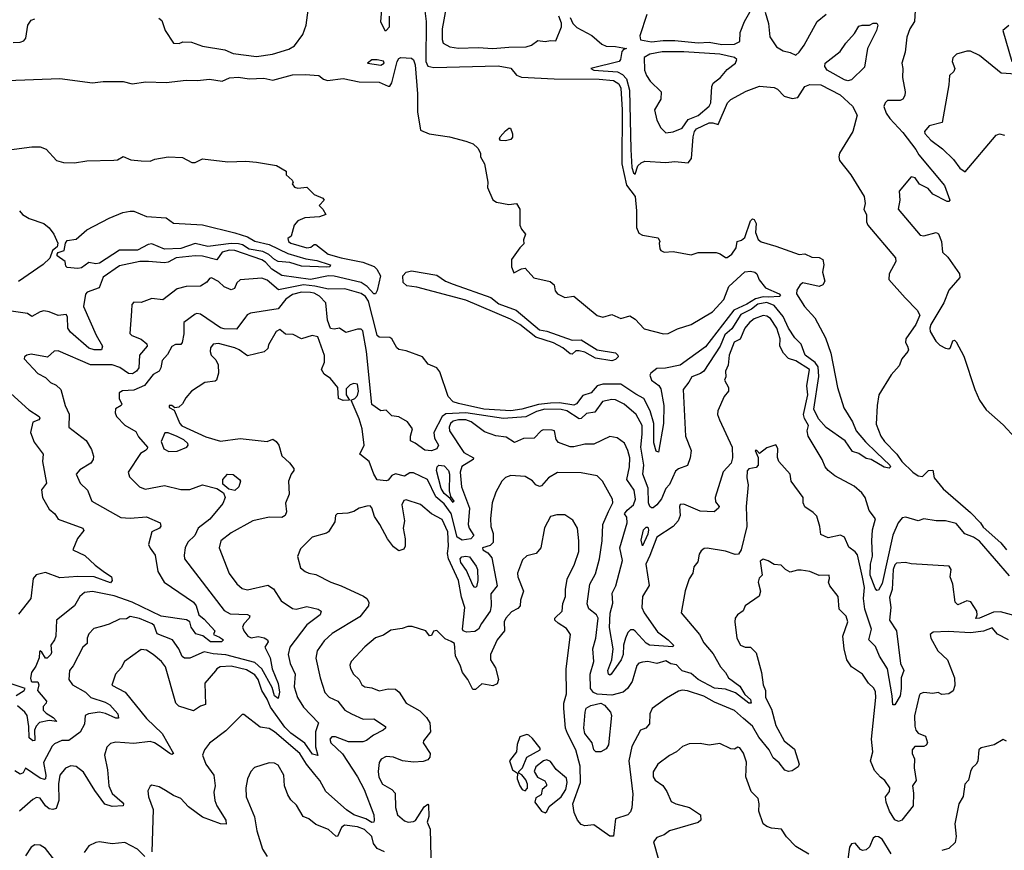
# Model space of a CAD drawing. Extents: x 1552294 to 1694791, y 811929 to 917222.
# Tile 325 of 643: x 1620262 to 1625722, y 872788 to 877395. Entities that reach past the tile are written whole.
import ezdxf

# ---------------------------------------------------------------- set-up
doc = ezdxf.new("R2010")
doc.units = 0

msp = doc.modelspace()

# ---------------------------------------------------------------- linework, layer by layer
at = {"layer": '0CON10XD'}
for points in [[(1622272.3, 877495), (1622262, 877385), (1622286, 877336), (1622295, 877335.8), (1622313.3, 877355), (1622312.3, 877415)], [(1621033.3, 877403.3), (1621050.8, 877390.8), (1621069.3, 877335), (1621115, 877264.3), (1621146.1, 877263.9), (1621167, 877273), (1621215, 877271.2), (1621275, 877248), (1621399.1, 877229.1), (1621445, 877207.8), (1621575, 877190.5), (1621663.6, 877203.6), (1621755, 877231.1), (1621785, 877251.3), (1621832.8, 877312.8), (1621851.2, 877365), (1621861, 877449)], [(1622508.8, 877445), (1622515.1, 877385), (1622514, 877164), (1622525, 877137.3), (1622559, 877131), (1622915, 877138.6), (1622985, 877126.4), (1623017.2, 877087.2), (1623045, 877077), (1623225, 877067.1), (1623475, 877066.2), (1623555, 877057.5), (1623585, 877039.4), (1623595, 877015.4), (1623602.6, 876895), (1623600.6, 876595), (1623627.2, 876477.2), (1623674.7, 876415), (1623682.9, 876335), (1623682.4, 876242.4), (1623695, 876212.2), (1623715, 876200.9), (1623802.5, 876185), (1623812.5, 876165), (1623807.5, 876155), (1623812.5, 876125), (1623817.5, 876115), (1623835, 876106.2), (1623885, 876110), (1623985, 876091.1), (1624025, 876103.8), (1624125, 876104.6), (1624147, 876097), (1624175, 876076.2), (1624185, 876076.2), (1624211.2, 876095), (1624235, 876130), (1624240, 876165), (1624265, 876172), (1624282.6, 876187.4), (1624315, 876280), (1624325, 876290), (1624335, 876287.5), (1624345.6, 876265.6), (1624342.9, 876215), (1624356.1, 876176.1), (1624374.1, 876164.1), (1624455, 876139.7), (1624585, 876092.2), (1624616.1, 876096.1), (1624655, 876078.8), (1624696.1, 876076.1), (1624715.9, 876065.9), (1624722, 876035), (1624714.3, 875994.3), (1624726.7, 875945), (1624716.1, 875923.9), (1624695, 875916.2), (1624605, 875935.8), (1624590, 875925), (1624570.8, 875895), (1624569.2, 875875), (1624613.5, 875805), (1624671.2, 875741.2), (1624731.2, 875631.2), (1624759.8, 875545), (1624797, 875355), (1624832.9, 875242.9), (1624879.7, 875165), (1624900.7, 875115), (1624953.1, 875053.1), (1625014, 874994), (1625087.5, 874925), (1625091.1, 874915), (1625083, 874907), (1625055, 874913.1), (1624983.3, 874955), (1624955, 874961.4), (1624915, 874989.5), (1624881, 875001), (1624838.8, 875058.8), (1624735, 875132.7), (1624691.7, 875181.7), (1624666.4, 875235), (1624693.9, 875416.1), (1624689.9, 875469.9), (1624673.2, 875493.2), (1624617.1, 875535), (1624596.3, 875595), (1624560.1, 875630.1), (1624525.1, 875685), (1624495, 875748.9), (1624445, 875810.7), (1624405.9, 875825.9), (1624355, 875818.3), (1624320.7, 875789.3), (1624260.8, 875759.2), (1624210.9, 875680.9), (1624172.3, 875647.7), (1624146.2, 875583.8), (1624055.3, 875445), (1624038, 875432), (1623989.5, 875415), (1623973.3, 875385), (1623940.4, 875345), (1623954, 875085), (1623984.6, 875005), (1623980, 874965), (1623965, 874922), (1623915, 874904), (1623899.2, 874890.8), (1623865, 874816.7), (1623845, 874794.4), (1623821.5, 874738.5), (1623795.6, 874704.4), (1623775, 874687.8), (1623765, 874688.4), (1623756.1, 874695), (1623748.3, 874715), (1623747.6, 874797.6), (1623716.7, 874875), (1623722.9, 874925), (1623706.5, 875025), (1623712.9, 875097.1)], [(1622627.6, 877465), (1622604.4, 877345), (1622604.8, 877285), (1622611, 877265), (1622647.8, 877245), (1622695, 877238.3), (1622805, 877241.3), (1622885, 877235.9), (1622973.9, 877243.9), (1623070, 877245), (1623100, 877255), (1623135, 877280), (1623175, 877274), (1623205, 877280), (1623235, 877277.5), (1623266, 877355), (1623266.1, 877376.1), (1623252.5, 877415)], [(1623740, 877425), (1623700.3, 877305), (1623703.6, 877283.6), (1623765, 877272.6), (1623829.6, 877280.4), (1623895, 877279.8), (1624023.7, 877266.3), (1624085, 877270.2), (1624155, 877257.2), (1624225, 877259.3), (1624255.5, 877275), (1624257.3, 877325), (1624281.5, 877385), (1624335, 877480)], [(1624395, 877436.7), (1624413.5, 877375), (1624421.2, 877301.2), (1624458.6, 877245), (1624495, 877222.7), (1624534.2, 877214.2), (1624565, 877198.8), (1624585, 877216), (1624611.9, 877255), (1624684.2, 877385), (1624734.4, 877425.6)], [(1625227, 877447), (1625224.4, 877385), (1625197.8, 877345), (1625180.9, 877299.1), (1625171.9, 877215), (1625154.5, 877155), (1625160, 877125), (1625157.1, 877075), (1625172.7, 876995), (1625170.9, 876975), (1625160, 876955), (1625145, 876947.3), (1625075, 876947.5), (1625061.2, 876935), (1625054.5, 876914.5), (1625066.2, 876876.2), (1625086.6, 876846.6), (1625160, 876770), (1625231.9, 876675), (1625247.1, 876645), (1625390.6, 876475), (1625420, 876395), (1625415, 876387.5), (1625405, 876387.5), (1625325, 876427.5), (1625299.3, 876459.3), (1625252.3, 876482.3), (1625228.5, 876518.5), (1625205, 876522.9), (1625138.4, 876445), (1625142.3, 876395), (1625134.1, 876345)], [(1620225, 877269.6), (1620265, 877270.8), (1620285, 877278), (1620296.4, 877293.6), (1620307.7, 877365), (1620325, 877393.6), (1620345, 877400.4)], [(1623315, 877407.5), (1623330, 877375), (1623351.7, 877351.7), (1623435, 877308.6), (1623489.2, 877259.2), (1623515, 877249.4), (1623565, 877247.4), (1623627.5, 877235), (1623610.3, 877229.7), (1623600.8, 877219.2), (1623594.1, 877175), (1623585.8, 877164.2), (1623430, 877125), (1623445.5, 877115.5), (1623576.5, 877106.5), (1623605, 877091.9), (1623626.7, 877066.7), (1623643.7, 877005), (1623650.9, 876675), (1623656.9, 876575), (1623665, 876545.8), (1623675, 876538), (1623689.5, 876585), (1623708.1, 876601.9), (1623729.4, 876610.6), (1623845, 876603), (1623895, 876609.4), (1623968.9, 876601.1), (1623987.9, 876625), (1623997.2, 876745), (1624004.6, 876775.4), (1624015, 876790), (1624085, 876822.5), (1624105, 876824), (1624135.6, 876814.4), (1624186.4, 876933.6), (1624205, 876953.3), (1624290.5, 876999.5), (1624365, 877027.5), (1624445, 877020), (1624465, 877009.4), (1624501.9, 876971.9), (1624545, 876957.5), (1624576.3, 876963.7), (1624615.7, 877024.3), (1624643.5, 877036.5), (1624705, 877034.3), (1624811.5, 876978.5), (1624880.3, 876915), (1624905.3, 876865), (1624881.8, 876775), (1624808.9, 876655), (1624804.2, 876635), (1624808.1, 876615), (1624870.3, 876535), (1624944.8, 876414.8), (1624949.8, 876375), (1624942.9, 876342.9), (1624957.8, 876315), (1624958, 876275), (1624965.7, 876255), (1625119, 876075), (1625120.4, 876055), (1625083.8, 875985), (1625081.4, 875955), (1625171.8, 875851.8), (1625239.5, 875785), (1625253.9, 875756.1), (1625232.1, 875705), (1625175.5, 875625), (1625173.5, 875605), (1625184.4, 875585), (1625191.2, 875565), (1625187.5, 875555), (1625153.3, 875515), (1625138.8, 875475), (1625094.5, 875425.5), (1625026.7, 875315), (1625016.7, 875255), (1625011.7, 875151.7), (1625037.5, 875085), (1625058, 875055), (1625126.7, 874985), (1625153.1, 874945), (1625214.7, 874885), (1625244.7, 874865), (1625268.4, 874861.6), (1625301.4, 874895), (1625326.3, 874896.3), (1625333.3, 874855), (1625383.2, 874793.2), (1625535, 874661.4), (1625590.8, 874605), (1625605, 874580), (1625703.3, 874493.3), (1625735, 874454.4)], [(1624855, 877055.6), (1624835, 877061), (1624740, 877115), (1624727.5, 877135), (1624728.8, 877155), (1624810.9, 877219.1), (1624842.5, 877265), (1624891.3, 877318.7), (1624915, 877359.2), (1624934.5, 877365.5), (1624975, 877364.3), (1624995, 877375.6), (1625015.7, 877375.7), (1625020, 877365), (1625012.5, 877335), (1624962.5, 877235), (1624947.5, 877132.5), (1624875, 877061.3), (1624855, 877055.6)], [(1625746.2, 877363.8), (1625714.6, 877335), (1625764, 877164)], [(1623845, 876767.5), (1623885, 876772.5), (1623935, 876794.4), (1623968.8, 876841.2), (1624025, 876863.7), (1624084.7, 876915), (1624093.8, 876935), (1624100, 877025), (1624107.1, 877042.9), (1624147.7, 877075), (1624185, 877120), (1624232, 877155), (1624239.5, 877175), (1624225.6, 877185), (1624145, 877203.4), (1623945, 877218), (1623825, 877216.3), (1623757.1, 877205), (1623724.5, 877185), (1623726.7, 877115), (1623737.1, 877085), (1623757.5, 877055), (1623820, 876995), (1623817.5, 876955), (1623782.9, 876895), (1623795, 876837.5), (1623816.7, 876795), (1623845, 876767.5)], [(1625785, 877093.3), (1625705, 877098.6), (1625585, 877197.1), (1625535, 877220), (1625515, 877221.4), (1625456.6, 877203.4), (1625436.9, 877183.1), (1625432.8, 877162.8), (1625448.1, 877125), (1625441.4, 877108.6), (1625418.1, 877085), (1625415, 877033.3), (1625377.5, 876825), (1625305, 876807.5), (1625278.8, 876775), (1625280.8, 876765), (1625315, 876727.1), (1625379.5, 876679.5), (1625439.4, 876619.4), (1625475, 876572.5), (1625505, 876551.2), (1625676.7, 876755), (1625695, 876762), (1625722.5, 876755)], [(1620045, 877052.8), (1620485, 877068.8), (1620665, 877044.4), (1620725, 877052.8), (1620835, 877053.4), (1620885, 877039.8), (1620961.4, 877051.4), (1621075, 877047.8), (1621185, 877060.8), (1621247.4, 877057.4), (1621315, 877066.4), (1621385, 877054.6), (1621425, 877072.8), (1621475, 877076.7), (1621535, 877067.5), (1621615, 877070.6), (1621665, 877059.7), (1621775, 877088.9), (1621845, 877092.1), (1621920, 877085), (1621947.5, 877065), (1621968.3, 877058.3), (1622055, 877068.4), (1622145, 877050.2), (1622255, 877049.8), (1622305, 877025.9), (1622315, 877027.1), (1622325.5, 877044.5), (1622355, 877164), (1622365, 877180.8), (1622375, 877186.2), (1622435, 877181.2), (1622445, 877173.3), (1622455.7, 877145.7), (1622468.1, 876985), (1622468.1, 876885), (1622485, 876783.3), (1622531.8, 876761.8), (1622645, 876745.6), (1622735, 876721.2), (1622775.9, 876705.9), (1622803, 876683), (1622817.5, 876655), (1622817.5, 876635), (1622838.8, 876595), (1622857.5, 876495), (1622855.8, 876465), (1622885, 876396.7), (1622905.9, 876384.1), (1622975, 876370), (1623016.4, 876376.4), (1623036.2, 876345), (1623036.2, 876255), (1623043.8, 876233.8), (1623066.2, 876205), (1623056.2, 876175), (1623058, 876152), (1623035, 876130), (1622990, 876065), (1622990, 876025), (1623001.7, 875991.7), (1623045, 876013.3), (1623065, 876016.7), (1623113, 875963), (1623203.1, 875943.1), (1623225.6, 875925), (1623231.3, 875891.3), (1623245, 875874), (1623285, 875854), (1623335, 875861.2), (1623464.3, 875754.3), (1623495, 875746.2), (1623545, 875760.9), (1623595, 875738.1), (1623645, 875752), (1623674.2, 875734.2), (1623725, 875680.8), (1623832.4, 875652.4), (1623858.6, 875655), (1623909.1, 875680.9), (1623985, 875704.4), (1624104, 875775), (1624166.5, 875843.5), (1624195, 875916.2), (1624283.7, 875996.3), (1624315, 876000.4), (1624338, 875995), (1624349.6, 875985), (1624361.9, 875951.9), (1624397.3, 875907.3), (1624472.9, 875875), (1624481.4, 875865), (1624475, 875860.5), (1624415, 875856), (1624385, 875858.8), (1624342.9, 875847.1), (1624295, 875817.4), (1624222.1, 875785), (1624065, 875580.4), (1623925, 875478.2), (1623842.5, 875462.5), (1623795, 875460.5), (1623761.9, 875435), (1623757.1, 875422.9), (1623765, 875395.7), (1623805.6, 875365.6), (1623817.7, 875347.7), (1623834.4, 875255.6), (1623832.8, 875155), (1623805, 874996.7), (1623791.7, 875001.7), (1623778.2, 875048.2), (1623778.1, 875155), (1623758.9, 875225), (1623723.2, 875295), (1623679.1, 875319.1), (1623595, 875373.8), (1623496.2, 875373.8), (1623465, 875364.7), (1623431.6, 875325), (1623385, 875310.3), (1623350, 875265), (1623335, 875257.8), (1623255, 875269.7), (1623205, 875268.9), (1623139, 875261), (1623046.9, 875235), (1622985.2, 875225.2), (1622836, 875235), (1622695.9, 875265.9), (1622665, 875275.8), (1622638.8, 875305), (1622592.2, 875442.2), (1622575, 875464.2), (1622527.5, 875485), (1622495, 875526.2), (1622405, 875559.5), (1622365, 875565.6), (1622353.3, 875575), (1622325, 875626), (1622315, 875632), (1622255, 875634), (1622245, 875643.8), (1622241.1, 875661.1), (1622195.6, 875835), (1622180.1, 875860.1), (1622155, 875877.3), (1622065, 875902.6), (1621975, 875900.8), (1621897.7, 875917.7), (1621835, 875923.8), (1621697.6, 875897.6), (1621635, 875951.3), (1621605, 875961.5), (1621485, 875952), (1621465.3, 875935), (1621453.5, 875905), (1621435, 875897.5), (1621395, 875914.1), (1621365, 875943.6), (1621325, 875964), (1621315, 875960), (1621300.3, 875939.7), (1621265, 875918.1), (1621185, 875916), (1621135, 875903.1), (1621055, 875842.2), (1620995, 875849.4), (1620935, 875826.9), (1620895, 875828), (1620884.3, 875815), (1620881.2, 875778.8), (1620872.5, 875655), (1620883.9, 875643.9), (1620935, 875623.1), (1620966.5, 875596.5), (1620968.9, 875585), (1620926.8, 875535), (1620922.9, 875465), (1620908.9, 875445), (1620888.2, 875431.8), (1620865, 875432.5), (1620816.8, 875466.8), (1620775, 875481.4), (1620655, 875480.5), (1620475, 875558.9), (1620453.3, 875556.7), (1620415.7, 875524.3), (1620325, 875539.6), (1620301.2, 875535), (1620289.2, 875525), (1620287.5, 875515), (1620363.1, 875433.1), (1620405, 875411.3), (1620432.6, 875382.6), (1620465, 875368.2), (1620490.6, 875345), (1620513.8, 875255), (1620536.6, 875206.6), (1620535.3, 875135), (1620630.4, 875060.4), (1620660.5, 875010.5), (1620670.8, 874975), (1620669.4, 874955), (1620656.5, 874935), (1620595, 874897.8), (1620574.8, 874875), (1620596.5, 874825), (1620638.1, 874785), (1620662.2, 874725), (1620823.5, 874633.5), (1620875, 874629.7), (1620965, 874636.9), (1621041.5, 874605), (1621045.3, 874585.3), (1621037.3, 874575), (1620995.4, 874554.6), (1620976.9, 874485), (1620985, 874463.8), (1621014, 874425), (1621027.5, 874335), (1621063.8, 874275), (1621226.1, 874165), (1621240.6, 874145), (1621254.6, 874094.6), (1621285, 874070.5), (1621343.3, 874005), (1621336.7, 873985), (1621369.7, 873970.3), (1621392.5, 873955), (1621381.2, 873945), (1621319.4, 873945), (1621276.8, 873976.8), (1621238.8, 873988.8), (1621213.5, 874025), (1621204.5, 874054.5), (1621186.2, 874066.2), (1621046.6, 874086.6), (1620885, 874164.3), (1620785, 874199.2), (1620666.2, 874223.8), (1620621.8, 874218.2), (1620594.5, 874195.5), (1620565.6, 874145), (1620465.8, 874064.2), (1620461.4, 873975), (1620455.8, 873955), (1620434.2, 873925), (1620438, 873885), (1620433.8, 873875), (1620415, 873853.3), (1620405, 873853.3), (1620385, 873886.2), (1620375, 873893.8), (1620371.3, 873888.7), (1620370.5, 873855), (1620350.6, 873809.4), (1620327.3, 873775), (1620322.4, 873742.4), (1620325, 873726.7), (1620331.7, 873721.7), (1620363.3, 873723.3), (1620368.8, 873705), (1620361.2, 873675), (1620380.1, 873650.1), (1620410.8, 873615), (1620409.2, 873605), (1620391.5, 873585), (1620392.2, 873565), (1620408, 873548), (1620447.7, 873525), (1620467.6, 873502.4), (1620425, 873507.7), (1620372.4, 873497.6), (1620352.7, 873477.3), (1620344.7, 873455), (1620345, 873396.7), (1620335, 873395.7), (1620315, 873412), (1620313, 873475), (1620302.9, 873535), (1620291.1, 873555), (1620250.2, 873590.2)], [(1622265, 877142.9), (1622282.5, 877155), (1622278.8, 877165), (1622245, 877172.5), (1622215, 877173.3), (1622190, 877155), (1622265, 877142.9)], [(1622955, 876723.1), (1622928, 876725), (1622922.9, 876735), (1622926.5, 876745), (1622955, 876778.6), (1622975, 876793.8), (1622983.3, 876793.3), (1622995, 876762.5), (1622995, 876743.8), (1622985, 876730.5), (1622955, 876723.1)], [(1620175, 876670), (1620329.3, 876690.7), (1620375, 876690.8), (1620407.8, 876677.8), (1620466.7, 876615), (1620505, 876602.9), (1620565, 876601.6), (1620635, 876612.5), (1620784.6, 876615.4), (1620805, 876618.6), (1620835, 876636.2), (1620878, 876618), (1620935, 876612.5), (1620985, 876610.8), (1621011.7, 876621.7), (1621085, 876633.8), (1621165, 876631.2), (1621216.1, 876603.9), (1621235, 876603.8), (1621275, 876624), (1621416.1, 876606.1), (1621515, 876610.8), (1621575, 876606), (1621685.9, 876585.9), (1621740, 876555), (1621740, 876535), (1621772.5, 876505), (1621777.5, 876495), (1621773.3, 876485), (1621785, 876466.7), (1621805, 876460), (1621855, 876466.2), (1621895, 876425.8), (1621942.5, 876405), (1621950, 876395), (1621922.5, 876365), (1621942.5, 876345), (1621960, 876315), (1621925, 876301.2), (1621843.9, 876296.1), (1621805, 876278.8), (1621784.2, 876255), (1621767.5, 876195), (1621748.3, 876181.7), (1621752.2, 876165), (1621765.8, 876155), (1621855, 876130.8), (1621875.8, 876134.2), (1621895, 876149.2), (1621905, 876147.5), (1621972.5, 876095), (1622045, 876073.7), (1622165, 876049.8), (1622227.2, 876027.2), (1622242.3, 876012.3), (1622263, 875975), (1622245, 875893.1), (1622235, 875874.1), (1622225, 875874.8), (1622188.3, 875915), (1622155, 875936.9), (1622005, 875972.6), (1621973.8, 875975), (1621875, 875955.1), (1621715, 875976.4), (1621660.8, 876010.8), (1621625, 876050.5), (1621605, 876063.5), (1621455, 876115.8), (1621425, 876116.2), (1621384.8, 876105), (1621355, 876064), (1621275, 876083.2), (1621235, 876085.5), (1621129.2, 876075), (1621085, 876051.2), (1621065, 876046.9), (1620976.3, 876053.7), (1620927.5, 876055), (1620815, 876030.4), (1620725, 875967.9), (1620702.4, 875907.6), (1620636.9, 875883.1), (1620626.8, 875873.2), (1620616.2, 875805), (1620685.3, 875645), (1620721.9, 875585), (1620716.2, 875565), (1620675, 875563.8), (1620645, 875574.1), (1620542.7, 875662.7), (1620529.1, 875685), (1620527.6, 875747.6), (1620519.7, 875759.7), (1620475, 875754.3), (1620425, 875775.6), (1620395, 875780.8), (1620375, 875775.7), (1620328.8, 875748.8), (1620305, 875765.6), (1620215, 875779.2)], [(1625134.1, 876345), (1625255, 876200.4), (1625275, 876196.1), (1625344.3, 876214.3), (1625357.3, 876207.3), (1625374, 876165), (1625380, 876105), (1625407.9, 876077.9), (1625473.8, 875985), (1625475.4, 875965), (1625414.8, 875895.2), (1625386.1, 875825), (1625314, 875705), (1625308.1, 875685), (1625311.4, 875665), (1625341.7, 875611.7), (1625365, 875589.2), (1625395, 875572.5), (1625415, 875570), (1625423.2, 875576.8), (1625436.7, 875613.3), (1625445, 875617.5), (1625455, 875608.8), (1625498.1, 875528.1), (1625557.8, 875345), (1625584.4, 875284.4), (1625621.2, 875231.2), (1625715, 875148.5), (1625783.3, 875075)], [(1620260, 876335), (1620277.5, 876315), (1620315, 876292.5), (1620395.7, 876265.7), (1620425, 876241.2), (1620450.8, 876205), (1620474, 876155), (1620470, 876135), (1620444.6, 876115.4), (1620428.1, 876071.9), (1620392.2, 876037.8), (1620255, 875942.6)], [(1620585, 876014.4), (1620525, 876021.2), (1620518.3, 876028.3), (1620513.8, 876055), (1620470.5, 876085), (1620468.9, 876095), (1620475.4, 876104.6), (1620508.8, 876115), (1620516.2, 876155), (1620525, 876170), (1620575, 876177.5), (1620635, 876229.1), (1620757.5, 876295), (1620833.3, 876325), (1620875, 876333.8), (1620895, 876332.5), (1620965, 876303.8), (1621075, 876295.5), (1621115, 876267.5), (1621275, 876257.2), (1621455, 876212.7), (1621525, 876191.2), (1621566, 876166), (1621645, 876148.1), (1621748.5, 876098.5), (1621849.4, 876069.4), (1621909.8, 876059.8), (1621978.3, 876038.3), (1621985.6, 876035), (1621982, 876025), (1621965, 876022.4), (1621825, 876027.5), (1621759.2, 876049.2), (1621695, 876054.7), (1621675, 876064.7), (1621643.6, 876093.6), (1621609.3, 876109.3), (1621535, 876122.1), (1621496.7, 876146.7), (1621475, 876151.6), (1621435, 876153.5), (1621305, 876137.5), (1621235, 876154.1), (1621155, 876126.9), (1621065, 876123), (1620995, 876152.3), (1620975, 876148.1), (1620915, 876116.1), (1620815, 876116.1), (1620705, 876045.2), (1620685, 876041.7), (1620645, 876047.8), (1620605, 876019.4), (1620585, 876014.4)], [(1623545, 875503.8), (1623455, 875517.3), (1623395, 875551.4), (1623365, 875559.2), (1623345, 875558.5), (1623325, 875540), (1623315, 875542.2), (1623274.4, 875574.4), (1623222.7, 875602.7), (1623124, 875635), (1623035, 875704.1), (1622982.7, 875735), (1622735, 875838.8), (1622465, 875911.4), (1622408.3, 875918.3), (1622388.3, 875938.3), (1622386.3, 875975), (1622404.7, 875995.3), (1622435, 876003.1), (1622575, 875978.3), (1622623.6, 875945), (1622665, 875928.5), (1622875, 875854.2), (1622919.6, 875819.6), (1623014.6, 875784.6), (1623145, 875675.2), (1623185, 875668.5), (1623325, 875617.7), (1623375, 875619.2), (1623465, 875563.8), (1623565, 875547.4), (1623579.6, 875535), (1623580.6, 875525), (1623565, 875510.3), (1623545, 875503.8)], [(1623712.9, 875097.1), (1623714.2, 875145), (1623679.6, 875205), (1623613.6, 875263.6), (1623566.4, 875286.4), (1623545, 875288), (1623493, 875277), (1623450.9, 875219.1), (1623405, 875210.8), (1623375, 875182.9), (1623365, 875180.9), (1623296.8, 875225), (1623265, 875233.1), (1623173.5, 875235), (1623128.6, 875221.4), (1623068, 875192), (1622945, 875182.7), (1622735, 875215.5), (1622625, 875210), (1622605.1, 875194.9), (1622558.1, 875105), (1622561.6, 875075), (1622583.8, 875035), (1622574.5, 875015), (1622546.2, 875003.8), (1622507.7, 875007.7), (1622455, 875045.6), (1622428.7, 875058.7), (1622428.7, 875085), (1622440, 875125), (1622412.7, 875165), (1622365, 875192.3), (1622325, 875197.8), (1622295, 875228.8), (1622265, 875226.2), (1622215, 875261.2), (1622184.8, 875555), (1622165, 875668.8), (1622155, 875678), (1622135, 875678.8), (1622070.3, 875660.3), (1622035, 875684), (1622005, 875679.4), (1621985, 875683.1), (1621968.4, 875728.4), (1621959.2, 875825), (1621925, 875862.3), (1621895, 875878.4), (1621875, 875881.3), (1621825, 875883.3), (1621775, 875871.4), (1621737.3, 875845), (1621695, 875790.8), (1621542.4, 875767.6), (1621522.6, 875757.4), (1621509.8, 875740.2), (1621465, 875678.6), (1621395, 875680.9), (1621375, 875685.8), (1621265, 875762), (1621245, 875765.7), (1621235, 875761.2), (1621172, 875715), (1621173, 875653), (1621162.5, 875605), (1621155, 875594), (1621125, 875594.4), (1621105, 875582.5), (1621082.1, 875537.9), (1621052.5, 875505), (1621045.3, 875465), (1621035, 875446.4), (1621002.8, 875427.2), (1620953.4, 875366.6), (1620895, 875340.3), (1620832.7, 875337.3), (1620814.4, 875325.6), (1620813.5, 875295), (1620827.6, 875262.4), (1620825.5, 875254.5), (1620793.6, 875236.4), (1620791.8, 875215), (1620798.3, 875195), (1620845, 875146.7), (1620905, 875111.5), (1620920.9, 875080.9), (1620970, 875025), (1620969.2, 875015), (1620959.2, 875005), (1620931.7, 874988.3), (1620863.6, 874885), (1620870.5, 874860.5), (1620905, 874824.3), (1620925.8, 874805), (1620958.1, 874791.9), (1621065, 874812.1), (1621155, 874788.9), (1621205, 874788.5), (1621275, 874814.6), (1621355, 874795.6), (1621391.7, 874771.7), (1621401.1, 874745), (1621388.2, 874711.8), (1621315.7, 874624.3), (1621252.5, 874575), (1621233.1, 874535), (1621193.4, 874496.6), (1621179.7, 874465), (1621173.6, 874425), (1621176.7, 874405), (1621395, 874117.8), (1621429.3, 874099.3), (1621525.3, 874095.3), (1621538.3, 874088.3), (1621534.4, 874075), (1621505.6, 874045), (1621497.1, 874025), (1621504.4, 874005), (1621526.9, 873975), (1621545, 873967.3), (1621585, 873974.8), (1621616.9, 873966.9), (1621636.5, 873955), (1621640, 873945), (1621620.7, 873915), (1621650.4, 873855), (1621661.8, 873795), (1621695, 873713.3), (1621702, 873665), (1621695, 873630), (1621675, 873644.6), (1621661.7, 873691.7), (1621604.8, 873794.8), (1621565, 873829.1), (1621405, 873872.3), (1621335, 873877), (1621285, 873888.3), (1621205, 873853.1), (1621175, 873853.5), (1621163.4, 873863.4), (1621145, 873905.5), (1621110, 873955), (1621025, 873988.2), (1621007.2, 874035), (1620997.4, 874045), (1620925.9, 874074.1), (1620875, 874084.2), (1620855, 874072), (1620815, 874070.6), (1620757.8, 874042.2), (1620715, 874028.9), (1620672.4, 874017.6), (1620645, 873989.5), (1620635.5, 873965), (1620635.5, 873934.5), (1620612.7, 873915), (1620558.6, 873811.4), (1620538.5, 873785), (1620533.5, 873735), (1620554.4, 873705), (1620626, 873665), (1620656.5, 873636.5), (1620735, 873609.7), (1620760.9, 873595), (1620805.5, 873545), (1620809.4, 873520.6), (1620795, 873520.5), (1620737, 873547), (1620705, 873553.5), (1620643.8, 873545), (1620624.1, 873535.9), (1620621.7, 873488.3), (1620597.1, 873442.9), (1620535, 873398), (1620495, 873396.7), (1620455, 873378.9), (1620441.1, 873365), (1620394.7, 873275), (1620406.7, 873205), (1620405.5, 873184.5), (1620399.5, 873180.5), (1620375, 873189), (1620295, 873243.3), (1620281.7, 873218.3), (1620265, 873211.1), (1620235, 873228.9)], [(1625751, 874311), (1625585, 874502.9), (1625550.5, 874525), (1625503.9, 874543.9), (1625455, 874600), (1625395, 874615.4), (1625345, 874614.7), (1625275, 874626.9), (1625244.4, 874615.6), (1625176.7, 874636.7), (1625155, 874632.4), (1625133.1, 874605), (1625104, 874536), (1625045, 874268.1), (1625025, 874230.8), (1625015, 874229.1), (1625005, 874242.5), (1624978.9, 874315), (1624979.1, 874375), (1624990.9, 874419.1), (1624986.7, 874505), (1624990.5, 874565), (1625007.5, 874627.5), (1624972.9, 874672.9), (1624949.8, 874745), (1624931, 874771), (1624888.8, 874808.8), (1624781.8, 874865), (1624745.4, 874895), (1624728.9, 874915), (1624712.2, 874955), (1624634.6, 875085), (1624628.6, 875115), (1624635.4, 875145), (1624613.4, 875183.4), (1624608.6, 875205), (1624631.8, 875315), (1624627.3, 875365), (1624642, 875455), (1624565, 875502.2), (1624526, 875516), (1624498, 875545), (1624477.5, 875585), (1624478.2, 875625), (1624459.8, 875685), (1624425, 875737.6), (1624405, 875751.2), (1624385, 875754.2), (1624335, 875735.2)], [(1624335, 875735.2), (1624308.6, 875715), (1624283.9, 875685), (1624257.5, 875622.5), (1624223.6, 875606.4), (1624196.2, 875535), (1624191.2, 875478.8), (1624176.7, 875445), (1624177.5, 875415), (1624170.8, 875395), (1624192.5, 875355), (1624192.5, 875335), (1624168, 875305), (1624132.7, 875225), (1624132.3, 875205), (1624142.3, 875175), (1624212.5, 875025), (1624215.5, 874964.5), (1624206.7, 874935), (1624162.4, 874887.6), (1624118, 874745), (1624120.5, 874720.5), (1624140, 874695), (1624136.7, 874685), (1624113.6, 874666.4), (1624035, 874670), (1623945, 874707.3), (1623925, 874706.4), (1623920, 874695), (1623923.7, 874645), (1623914.2, 874615), (1623885, 874584), (1623795, 874524.6), (1623756.8, 874423.2), (1623734.5, 874375), (1623752.4, 874257.6), (1623716.1, 874195), (1623711.6, 874135), (1623724.5, 874104.5), (1623799.2, 873999.2), (1623858.6, 873955), (1623887.5, 873925), (1623884, 873916), (1623755, 873925.7), (1623735, 873936.3), (1623675, 874003.8), (1623665, 874011.5), (1623648.9, 874011.1), (1623635, 873995.6), (1623621.9, 873965), (1623611.1, 873925), (1623607.6, 873875), (1623596.7, 873845), (1623542.5, 873765), (1623535, 873760), (1623527.5, 873765), (1623524.2, 873785), (1623545.5, 873845), (1623552.1, 873905), (1623533.3, 874023.3), (1623537.1, 874102.9), (1623550.7, 874159.3), (1623547.5, 874215), (1623567.4, 874255), (1623604, 874395), (1623590, 874465), (1623630.7, 874605), (1623628.6, 874635), (1623616.5, 874655), (1623630, 874675), (1623665.7, 874705), (1623677.5, 874735), (1623668.6, 874785), (1623629.1, 874845), (1623642.9, 874915), (1623645.2, 874964.8), (1623635, 875005.7), (1623615, 875045.6), (1623575, 875075.6), (1623535, 875082.9), (1623445, 875041.1), (1623395, 875040.9), (1623335, 875025.4), (1623315, 875025.9), (1623249.6, 875049.6), (1623237.6, 875067.6), (1623227.1, 875115), (1623215, 875119.2), (1623165, 875120.6), (1623152.9, 875115), (1623115.4, 875074.6), (1623055, 875072.2), (1623005, 875050.8), (1622958.8, 875078.8), (1622902.4, 875087.6), (1622840.1, 875110.1), (1622765, 875164.7), (1622735, 875175.7), (1622695.5, 875175.5), (1622665, 875167.6), (1622650, 875155), (1622642.7, 875135), (1622644.6, 875115), (1622724.5, 874995), (1622777.5, 874965), (1622775.8, 874955), (1622713.8, 874916.2), (1622705.4, 874885), (1622712.1, 874805), (1622756.8, 874685), (1622749.1, 874595), (1622755, 874574.7), (1622780, 874535), (1622763.5, 874515), (1622715, 874509), (1622687, 874525), (1622655, 874656.4), (1622615, 874709.5), (1622569.6, 874749.6), (1622523.1, 874845), (1622445, 874882.7), (1622425, 874881.2), (1622395, 874863.8), (1622345, 874876.2), (1622325, 874867.5), (1622305, 874842), (1622295, 874838), (1622245, 874842.5), (1622225, 874874.2), (1622199.1, 874945), (1622148.1, 874985), (1622171.6, 875035), (1622160.5, 875125), (1622145, 875181.5), (1622100, 875285), (1622121.2, 875295), (1622135, 875311.2), (1622140, 875335), (1622135, 875373.3), (1622115, 875377.5), (1622095, 875370), (1622072.1, 875347.9), (1622072, 875315), (1622090, 875285), (1622055, 875282.5), (1622029.4, 875295), (1622025.7, 875355), (1621986, 875405), (1621949.7, 875429.7), (1621935.3, 875455), (1621951.9, 875495), (1621952.5, 875532.5), (1621915, 875636.9), (1621884.3, 875644.3), (1621825, 875625.7), (1621778.3, 875648.3), (1621735, 875650.5), (1621705, 875676), (1621685, 875665.4), (1621641.8, 875591.8), (1621637.7, 875572.3), (1621617.1, 875552.9), (1621525, 875530), (1621479.6, 875565), (1621455, 875576.1), (1621365, 875599.1), (1621334, 875596), (1621319.4, 875575), (1621317.5, 875555), (1621324.5, 875535), (1621349, 875509), (1621361.6, 875481.6), (1621364.2, 875435), (1621353.7, 875396.3), (1621345, 875389.5), (1621287.7, 875382.3), (1621214.7, 875335.3), (1621182.8, 875297.2), (1621165, 875264), (1621145, 875246), (1621122.5, 875242.5), (1621105.8, 875255.8), (1621095, 875256.2), (1621090, 875255), (1621090, 875245), (1621118.8, 875228.8), (1621150.2, 875155), (1621161.9, 875141.9), (1621295, 875081.5), (1621375, 875057.7), (1621485, 875071.5), (1621634.5, 875055.5), (1621665, 875069.2), (1621685, 875055.6), (1621698.5, 875035), (1621715, 874976), (1621757.8, 874937.8), (1621782.3, 874905), (1621782.5, 874895), (1621767.8, 874875), (1621752.5, 874835), (1621756.7, 874763.3), (1621736.6, 874713.4), (1621742.2, 874665), (1621734.6, 874645.4), (1621715, 874634.7), (1621645, 874635.4), (1621555, 874615.7), (1621435, 874549.2), (1621376.9, 874505), (1621367.8, 874465), (1621423.4, 874323.4), (1621465.4, 874265.4), (1621495, 874240), (1621525, 874232.5), (1621637.8, 874257.8), (1621668.9, 874238.9), (1621712.2, 874172.2), (1621775, 874129.2), (1621795, 874125.7), (1621855, 874141.1), (1621917.5, 874125), (1621933.3, 874115), (1621927.5, 874095), (1621855, 874039.1), (1621760.4, 873915), (1621750, 873875), (1621761.8, 873825), (1621790, 873765), (1621783.2, 873695), (1621801.9, 873635), (1621835, 873581.5), (1621918.2, 873495), (1621901.6, 873445), (1621902.3, 873362.3), (1621915.7, 873314.3), (1621885, 873321.2), (1621842.4, 873382.4), (1621765, 873437.4), (1621731.9, 873471.9), (1621652.9, 873582.9), (1621635, 873626.7), (1621604.1, 873675), (1621584.8, 873735), (1621565, 873761.6), (1621518.9, 873788.9), (1621435, 873809), (1621374.2, 873805), (1621355, 873795.3), (1621347.3, 873782.7), (1621288.3, 873715), (1621293, 873597), (1621265, 873587.1), (1621225, 873561.4), (1621145, 873588), (1621127.5, 873605), (1621070, 873805), (1621048.8, 873835), (1621002.9, 873875), (1620965, 873898.3), (1620935, 873901.3), (1620843.8, 873835), (1620825, 873799.3), (1620793.8, 873765), (1620773.1, 873703.1), (1620846.8, 873665), (1620965, 873518.8), (1621052.4, 873435), (1621115.6, 873324.4), (1621105, 873319.2), (1621095, 873324.4), (1621035, 873368), (1621009.4, 873385), (1620985, 873391.2), (1620895, 873381.3), (1620795, 873388.2), (1620765, 873380.4), (1620745, 873360), (1620732.1, 873315), (1620748.2, 873235), (1620755.3, 873145), (1620775, 873102.7), (1620830.4, 873055), (1620836.9, 873045), (1620835, 873034.5), (1620775, 873031.3), (1620734.8, 873044.8), (1620679, 873119), (1620615, 873221.3), (1620575, 873252.8), (1620545, 873257.3), (1620515, 873243.5), (1620485, 873204), (1620477.3, 873157.3), (1620479.8, 873065), (1620465, 873020), (1620445, 873013.5), (1620425, 873018.4), (1620404.4, 873034.4), (1620375, 873076.7), (1620355, 873080.9), (1620335, 873070), (1620261.2, 873005)], [(1620212.6, 875322.6), (1620312.2, 875232.2), (1620369.7, 875195), (1620373.8, 875185), (1620368.6, 875175), (1620335, 875162), (1620322.5, 875105), (1620342.1, 875052.1), (1620392, 874985), (1620388.1, 874945), (1620410, 874825), (1620383.1, 874786.9), (1620388.1, 874745), (1620425, 874680.9), (1620456.4, 874655), (1620475, 874624.5), (1620611.2, 874575), (1620617.5, 874562.5), (1620583, 874517), (1620556.7, 874455), (1620624, 874424), (1620680.3, 874370.3), (1620725, 874337.3), (1620770.8, 874305), (1620774.3, 874285), (1620765, 874272.2), (1620675, 874305.8), (1620585, 874307.7), (1620485, 874299.8), (1620405, 874328.2), (1620353.3, 874316.7), (1620335.8, 874295), (1620324.2, 874185), (1620255, 874097.5)], [(1621089.7, 874999.7), (1621135, 875001.6), (1621188.6, 875025), (1621196.5, 875035), (1621194.5, 875045), (1621172.9, 875065), (1621135, 875084.2), (1621085, 875104.6), (1621066.6, 875103.4), (1621045.7, 875055), (1621060.6, 875015), (1621089.7, 874999.7)], [(1625815, 874079.8), (1625701.5, 874111.5), (1625661.5, 874108.5), (1625585, 874076.2), (1625563.8, 874073.8), (1625571.2, 874095), (1625570, 874115), (1625536.8, 874166.8), (1625515, 874172.5), (1625465, 874150), (1625450, 874165), (1625435.9, 874264.1), (1625421.2, 874305), (1625427.5, 874345), (1625416.7, 874365), (1625205, 874376.9), (1625174.2, 874384.2), (1625125, 874380.6), (1625115, 874370.8), (1625105.5, 874345), (1625100, 874235), (1625085, 874190), (1625092.1, 874135), (1625086.2, 874065), (1625123.4, 874005), (1625147.1, 873825), (1625164.7, 873785), (1625149.5, 873745), (1625150.4, 873685), (1625143.6, 873645), (1625115, 873594.3), (1625102.9, 873595), (1625100.3, 873645), (1625074.3, 873795), (1625029.4, 873865), (1625008.1, 873918.1), (1624971.5, 873955), (1624986.2, 874015), (1624949.4, 874125), (1624940.2, 874185), (1624945.8, 874245), (1624935, 874302.9), (1624907, 874427), (1624895, 874444.3), (1624860.2, 874470.2), (1624835, 874525.6), (1624813.8, 874536.2), (1624745, 874521.2), (1624705, 874540), (1624699.2, 874585), (1624681.9, 874641.9), (1624662.2, 874662.2), (1624615, 874692.9), (1624607.1, 874715), (1624606.5, 874745), (1624539.4, 874835), (1624533.8, 874875), (1624472.5, 874945), (1624463.9, 874966.1), (1624466.4, 875016.4), (1624455, 875037.5), (1624405, 875020), (1624365, 874990), (1624350, 875005), (1624340, 875005), (1624356.1, 874966.1), (1624357.1, 874925), (1624345, 874911.4), (1624305, 874904.2), (1624296.6, 874893.4), (1624294.1, 874855), (1624301.5, 874815), (1624290.3, 874695), (1624293.3, 874585), (1624263.6, 874455), (1624248.8, 874431.2), (1624229.2, 874429.2), (1624175, 874446.6), (1624075, 874464.5), (1624058.2, 874461.8), (1624041.1, 874448.9), (1624029.7, 874430.3), (1624021.7, 874388.3), (1623999.5, 874360.5), (1623994.6, 874325), (1623975.3, 874294.7), (1623952.7, 874227.3), (1623930.6, 874105), (1624030.8, 873985), (1624055, 873938.6), (1624108, 873878), (1624147.5, 873805), (1624175.5, 873775), (1624192, 873745), (1624255, 873697.8), (1624282.8, 873652.8), (1624315.2, 873625), (1624318.2, 873605), (1624305, 873604.7), (1624231.5, 873661.5), (1624175, 873681), (1624115, 873687.9), (1624024.9, 873734.9), (1623985, 873768.7), (1623935, 873783.7), (1623923.8, 873793.8), (1623905, 873816.5), (1623872.9, 873822.9), (1623845, 873838.1), (1623795, 873824.5), (1623745, 873834.5), (1623715, 873832.5), (1623695, 873825.6), (1623685, 873814), (1623657.9, 873725), (1623632, 873685), (1623607.9, 873665), (1623545, 873649.3), (1623465, 873653.4), (1623443.1, 873663.1), (1623427.1, 873685), (1623426.2, 873765), (1623446.1, 873835), (1623440.6, 873905), (1623457.7, 873965), (1623469.2, 874075), (1623460.8, 874095), (1623417.7, 874127.7), (1623409.6, 874155), (1623422.8, 874265), (1623455, 874321.9), (1623477.3, 874405), (1623491.5, 874505), (1623495.5, 874595), (1623527.1, 874667.1), (1623550.4, 874715), (1623549.2, 874735), (1623494.4, 874835), (1623465, 874865.7), (1623375, 874882.7), (1623245, 874883.3), (1623193.5, 874855), (1623155, 874810.6), (1623145, 874806.7), (1623125, 874814.5), (1623105, 874836.9), (1623065, 874861.9), (1622985, 874866.2), (1622955, 874855.6), (1622934.8, 874835.2), (1622901.8, 874775), (1622882.7, 874715), (1622872.4, 874627.6), (1622875.4, 874585), (1622887.8, 874545), (1622887.3, 874495), (1622870.8, 874479.2), (1622828.8, 874465), (1622830, 874455), (1622858, 874438), (1622879.7, 874409.7), (1622909.2, 874255), (1622875, 874210), (1622876.3, 874145), (1622870, 874115), (1622823.4, 874046.6), (1622806.2, 874015), (1622785, 874000.9), (1622738.7, 873998.7), (1622721.5, 874005), (1622717.1, 874015), (1622731.1, 874135), (1622711.7, 874191.7), (1622695.7, 874285), (1622639.8, 874405), (1622634.7, 874435.3), (1622640, 874475), (1622636.6, 874555), (1622605, 874622.9), (1622545, 874653.6), (1622485, 874705.5), (1622405, 874732.5), (1622391.6, 874728.4), (1622380.5, 874705), (1622395.3, 874615), (1622387.9, 874575), (1622399.5, 874515), (1622399.5, 874475), (1622391.7, 874458.3), (1622365, 874450), (1622335, 874470.5), (1622300.8, 874515), (1622259.5, 874595), (1622229.1, 874639.1), (1622215, 874687.1), (1622205, 874698.6), (1622186.7, 874696.7), (1622145, 874685.6), (1622115, 874667.1), (1622082.2, 874657.8), (1622023.3, 874655), (1622014, 874645), (1622009.1, 874610.9), (1621974, 874555), (1621963.2, 874546.8), (1621882.9, 874525), (1621819.5, 874460.5), (1621802.3, 874417.7), (1621818.8, 874355), (1621844.3, 874334.3), (1621864.4, 874324.4), (1621905, 874318.1), (1621988, 874275), (1622045, 874255.5), (1622168.2, 874198.2), (1622186.4, 874185), (1622198.5, 874165), (1622195.4, 874145), (1622147.5, 874082.5), (1621995, 873990.8), (1621950.3, 873949.7), (1621912.1, 873895), (1621904.1, 873854.1), (1621927.7, 873745), (1621953.7, 873663.7), (1621977.6, 873637.6), (1622025.8, 873615), (1622065, 873565.6), (1622102.5, 873545), (1622166.7, 873515), (1622225, 873518.1), (1622290, 873475), (1622290, 873465), (1622278, 873455), (1622223.2, 873426.8), (1622185, 873396.4), (1622165, 873390), (1622085, 873390), (1622013.2, 873416.8), (1621993.5, 873416.5), (1621982.3, 873405), (1621987.1, 873385), (1622052.6, 873322.6), (1622135.9, 873195), (1622172.6, 873125), (1622225.5, 872985), (1622228.1, 872955), (1622225.4, 872944.6), (1622215, 872942.7), (1622181.7, 872961.7), (1622114.2, 872985), (1622073.3, 873013.3), (1621959, 873115), (1621925.4, 873175), (1621898.9, 873208.9), (1621852.3, 873265), (1621815, 873324.5), (1621675, 873445.4), (1621645, 873464.4), (1621595, 873470.9), (1621505, 873541.2), (1621495, 873541.2), (1621405, 873450.6), (1621315, 873381.9), (1621287.1, 873345), (1621275.5, 873315), (1621293.8, 873265), (1621338.8, 873205), (1621346, 873146), (1621338.8, 873111.2), (1621343.7, 873065), (1621355, 873035.6), (1621405.5, 872955), (1621406.8, 872933.2), (1621375, 872934.6), (1621275, 872972.7), (1621198.5, 873028.5), (1621155, 873075.6), (1621115, 873091.4), (1621070.4, 873120.4), (1621035, 873139.2), (1620995, 873148.8), (1620985, 873143.3), (1620973, 873117), (1620975.7, 873085), (1621002.5, 873015), (1620995, 872780)], [(1622665, 874716.9), (1622649.5, 874739.5), (1622615, 874768.1), (1622598.6, 874795), (1622573.9, 874895), (1622577, 874915), (1622585.8, 874924.2), (1622615, 874920.7), (1622639.4, 874895), (1622644.6, 874875), (1622642.8, 874782.8), (1622650.6, 874750.6), (1622670, 874725), (1622665, 874716.9)], [(1621455, 874784.6), (1621421.1, 874791.1), (1621388.9, 874818.9), (1621387.5, 874845), (1621415, 874874.5), (1621445, 874873.2), (1621481.4, 874845), (1621485.6, 874835), (1621477.3, 874805), (1621455, 874784.6)], [(1624362.1, 874297.9), (1624357.5, 874275), (1624369.2, 874225), (1624362.7, 874197.3), (1624285.8, 874145), (1624274.1, 874115.9), (1624242, 874095), (1624229.2, 874075), (1624226.9, 874055), (1624239.2, 873965), (1624258.8, 873925), (1624284.5, 873914.5), (1624315, 873914.2), (1624345, 873884.2), (1624375.9, 873775), (1624385.4, 873705.4), (1624397.5, 873675), (1624397.8, 873635), (1624431.1, 873571.1), (1624455, 873481.2), (1624501.5, 873395), (1624558.9, 873348.9), (1624584.4, 873265), (1624578.1, 873251.9), (1624545, 873228.5), (1624525, 873225.6), (1624505, 873232), (1624472.9, 873272.9), (1624440.8, 873300.8), (1624417.1, 873345), (1624361.6, 873415), (1624325, 873475.9), (1624275, 873518.8), (1624225, 873564), (1624115, 873609.1), (1624055, 873643.6), (1623965, 873671.8), (1623935, 873675.4), (1623915, 873670), (1623848.3, 873631.7), (1623770, 873575), (1623757.1, 873545), (1623755, 873490), (1623733.6, 873466.4), (1623705, 873453.8), (1623655.9, 873364.1), (1623640.4, 873285), (1623661.3, 873098.7), (1623655.9, 873024.1), (1623648.5, 873001.5), (1623634.4, 872985), (1623565, 872962.5), (1623555, 872866.7), (1623535, 872866), (1623445, 872928.5), (1623395, 872923.2), (1623375, 872930.4), (1623354.8, 872954.8), (1623337.5, 872997.5), (1623329.2, 873045), (1623371.4, 873165), (1623369.6, 873255), (1623345.5, 873345.5), (1623298.8, 873435), (1623289.3, 873465), (1623279.4, 873575), (1623280, 873605), (1623294.6, 873655.4), (1623292.8, 873795), (1623315.4, 873985), (1623295, 874018.9), (1623247.3, 874047.3), (1623229.2, 874065), (1623230, 874075), (1623269.3, 874115), (1623273.4, 874156.6), (1623288.2, 874195), (1623287.9, 874235), (1623298.5, 874291.5), (1623338.8, 874375), (1623363.1, 874445), (1623363.1, 874505), (1623354.4, 874575), (1623329.3, 874619.3), (1623285, 874648), (1623241.2, 874648.8), (1623205, 874640), (1623172.8, 874577.2), (1623151.2, 874465), (1623125.6, 874434.4), (1623075, 874420.7), (1623050.1, 874399.9), (1623022.3, 874325), (1623024.5, 874305), (1623056.2, 874225), (1623039.2, 874175), (1623036.8, 874145), (1623025, 874130), (1622989.4, 874110.6), (1622958.1, 874075), (1622949.2, 874055), (1622950, 874005), (1622908.9, 873955), (1622872.2, 873875), (1622873.6, 873845), (1622900, 873800), (1622917.7, 873735), (1622909.3, 873710.7), (1622885, 873701.1), (1622825, 873712.2), (1622789.8, 873680.2), (1622775, 873680), (1622747.5, 873735), (1622717.7, 873775), (1622705, 873815.6), (1622678.1, 873865), (1622672.5, 873935), (1622655, 873946.2), (1622620.6, 873960.6), (1622575, 874006.7), (1622556.4, 874003.6), (1622545, 873980), (1622535, 873977.5), (1622513.3, 874005), (1622439.1, 874029.1), (1622415, 874030), (1622382.5, 874017.5), (1622320.7, 874009.3), (1622279.5, 873980.5), (1622235, 873966.9), (1622175, 873916.2), (1622100.4, 873835), (1622093.3, 873815), (1622095.7, 873795.7), (1622113.8, 873765), (1622144, 873735), (1622160, 873705), (1622175, 873694.3), (1622215, 873690), (1622255, 873673.3), (1622305, 873684.6), (1622345, 873681.8), (1622365.3, 873665.3), (1622405, 873604.4), (1622481.1, 873561.1), (1622517.5, 873525), (1622535.6, 873495), (1622539.5, 873445), (1622500.6, 873395), (1622498.9, 873385), (1622538.1, 873325), (1622536.7, 873305), (1622525, 873290), (1622498.6, 873281.4), (1622445, 873277.1), (1622383.9, 873283.9), (1622335, 873304.5), (1622295, 873308.2), (1622266.4, 873293.6), (1622254.4, 873275), (1622249.2, 873225), (1622254.1, 873194.1), (1622274.7, 873154.7), (1622325.2, 873125.2), (1622344.6, 873105), (1622345.9, 873025), (1622356.1, 872985), (1622395, 872950.9), (1622415.5, 872944.5), (1622445, 872946.9), (1622456.2, 872953.8), (1622505, 873028.8), (1622525, 873043.3), (1622528.6, 873038.6), (1622530.8, 872975), (1622522.4, 872945), (1622538.2, 872905), (1622544.1, 872675)], [(1623715, 874476.7), (1623708.5, 874508.5), (1623721.9, 874565), (1623735, 874581.2), (1623745, 874580.4), (1623749.1, 874565), (1623745, 874541.4), (1623715, 874476.7)], [(1622785, 874245.6), (1622775, 874258.2), (1622739.9, 874339.9), (1622708.9, 874385), (1622704.2, 874405), (1622714.3, 874415.7), (1622735, 874420), (1622756.5, 874415), (1622793.7, 874365), (1622800.2, 874345), (1622802.6, 874285), (1622795, 874250), (1622785, 874245.6)], [(1625746, 873956), (1625685, 873986.9), (1625655, 874022.5), (1625606.6, 874003.4), (1625535, 873994.3), (1625411.5, 874001.5), (1625327.6, 873997.6), (1625310.8, 873985), (1625314.8, 873965), (1625353.9, 873895), (1625406.1, 873845), (1625446.5, 873745), (1625447, 873703), (1625438.3, 873671.7), (1625415, 873656.2), (1625375, 873652.5), (1625355, 873662.5), (1625325, 873658.6), (1625275, 873663.3), (1625255, 873655.5), (1625250, 873645), (1625224.6, 873534.6), (1625225, 873477.5), (1625231.8, 873455), (1625245, 873438.6), (1625285, 873421.4), (1625296.1, 873385), (1625289.3, 873370.7), (1625276.3, 873363.7), (1625225, 873364.3), (1625211.5, 873345), (1625211.8, 873325), (1625224.4, 873295), (1625222.2, 873245), (1625234, 873175), (1625213.3, 873145), (1625219.2, 873105), (1625216, 873035), (1625154.3, 872955.7), (1625135, 872947.5), (1625115, 872957.1), (1625084.6, 873005), (1625066.9, 873055), (1625064, 873085), (1625086.2, 873115), (1625086.7, 873135), (1625060, 873175), (1625034.5, 873194.5), (1625001.2, 873231.2), (1624979.2, 873285), (1624992.5, 873335), (1624986.2, 873405), (1625010, 873635), (1625007.4, 873667.4), (1624997.7, 873687.7), (1624969.4, 873715), (1624935, 873765.8), (1624875, 873805.7), (1624849.2, 873845), (1624833.5, 873905), (1624826.7, 873975), (1624854.2, 874055.8), (1624845.9, 874085.9), (1624806.7, 874125), (1624801.2, 874195), (1624753.8, 874255), (1624746.7, 874275), (1624752.5, 874295), (1624750, 874315), (1624695, 874312), (1624643.8, 874333.8), (1624595, 874342), (1624575, 874342.3), (1624535, 874330.5), (1624508.8, 874345), (1624485, 874370), (1624445, 874372.5), (1624413.3, 874393.3), (1624385, 874402.5), (1624368.3, 874391.7), (1624380, 874315), (1624362.1, 874297.9)], [(1620242.7, 873647.3), (1620287.5, 873675), (1620292.5, 873685), (1620219.8, 873709.8)], [(1623485, 873334.5), (1623456, 873335), (1623446.2, 873345), (1623437.1, 873385), (1623396, 873435), (1623390.2, 873465), (1623397, 873555), (1623403.9, 873576.1), (1623428.2, 873591.8), (1623485, 873603.8), (1623504, 873594), (1623537.9, 873555), (1623543.4, 873535), (1623526.7, 873373.3), (1623515, 873350.2), (1623485, 873334.5)], [(1623065, 873117.7), (1623077.4, 873132.6), (1623077.5, 873155), (1623068.5, 873178.5), (1623046.6, 873206.6), (1623030, 873215), (1623030, 873225), (1623050, 873245), (1623075, 873304), (1623147.5, 873345), (1623147.5, 873355), (1623105, 873407.5), (1623085, 873427.5), (1623075, 873430), (1623035, 873417.5), (1623020, 873375), (1623016.2, 873335), (1622978, 873285), (1622994, 873235), (1623022.5, 873215), (1623020.3, 873185), (1623035, 873146.2), (1623048.7, 873125), (1623065, 873117.7)], [(1625735, 873394.2), (1625715, 873402), (1625665, 873373.1), (1625593, 873357), (1625581.2, 873345), (1625575, 873282.5), (1625566.2, 873265), (1625543.8, 873246.2), (1625534.2, 873225.8), (1625523.8, 873176.2), (1625503.3, 873155), (1625493.9, 873086.1), (1625470, 873045), (1625447.5, 872935), (1625455.5, 872865), (1625449.1, 872830.9), (1625415, 872798.8), (1625375, 872786)], [(1624637.1, 872767.1), (1624565, 872810), (1624513.6, 872863.6), (1624486.2, 872905), (1624430.3, 872910.3), (1624405, 872919.2), (1624385.4, 872935.4), (1624360, 873005), (1624363.3, 873045), (1624357.5, 873075), (1624317.5, 873115), (1624288.1, 873195), (1624292.7, 873277.3), (1624276.6, 873326.6), (1624255, 873355.8), (1624245, 873359.2), (1624225, 873348.9), (1624205, 873350), (1624145, 873380.5), (1624085, 873371.4), (1624035, 873380.5), (1623975, 873379.5), (1623937.1, 873362.9), (1623905, 873334.3), (1623865, 873314.2), (1623800, 873265), (1623775, 873222.5), (1623774.2, 873195), (1623785, 873176.7), (1623827.9, 873147.9), (1623850.8, 873115), (1623875, 873058.6), (1623900, 873045), (1623975.9, 873025.9), (1624037.5, 872985), (1624038.6, 872955), (1624025, 872941.4), (1623865, 872896.2), (1623835, 872874), (1623795, 872858.8), (1623777.5, 872835), (1623805, 872736.2)], [(1623175, 872996.4), (1623185, 873003.5), (1623198.8, 873031.2), (1623265, 873084.3), (1623290, 873125), (1623298.6, 873165), (1623295, 873187.5), (1623236.7, 873236.7), (1623205, 873281.2), (1623185, 873290), (1623166.7, 873285), (1623125, 873251.2), (1623114.3, 873225), (1623133, 873193), (1623173.3, 873173.3), (1623182.5, 873155), (1623182.5, 873145), (1623160, 873125), (1623153.8, 873095), (1623125, 873078.5), (1623118.1, 873055), (1623155, 873004.8), (1623175, 872996.4)], [(1622285, 872780), (1622245, 872797.9), (1622223.1, 872825), (1622214.4, 872865), (1622174.1, 872904.1), (1622135, 872918.7), (1622063.3, 872926.7), (1622046.8, 872915), (1622025, 872864.4), (1622015, 872865.5), (1621975, 872904.3), (1621905, 872932), (1621865, 872962), (1621834.6, 872974.6), (1621797.7, 873037.7), (1621765, 873068.6), (1621748.2, 873095), (1621731.2, 873145), (1621726.2, 873205), (1621695, 873259.5), (1621675, 873271.5), (1621645, 873273.1), (1621563.6, 873246.4), (1621542.9, 873225), (1621525.6, 873185), (1621515.7, 873135), (1621518.6, 873085), (1621563.1, 872973.1), (1621576.9, 872896.9), (1621608.9, 872795), (1621635, 872753.5)], [(1625095, 872768), (1625045, 872850), (1625025, 872863.5), (1625007.5, 872865), (1624994.4, 872855), (1624975, 872806.7), (1624955, 872790), (1624935, 872787.5), (1624925, 872792.5), (1624895, 872826.7), (1624875, 872823.3), (1624864, 872805), (1624852, 872725)], [(1620495, 872681.9), (1620405, 872798.6), (1620375, 872816.9), (1620345, 872818.9), (1620325, 872805.6), (1620295, 872757.8)], [(1620955, 872754), (1620914.6, 872794.6), (1620845, 872832), (1620775, 872823.3), (1620705, 872834.4), (1620685, 872832.2), (1620645, 872812), (1620619.6, 872775)]]:
    msp.add_lwpolyline(points, dxfattribs=at)

doc.saveas('drawing.dxf')
